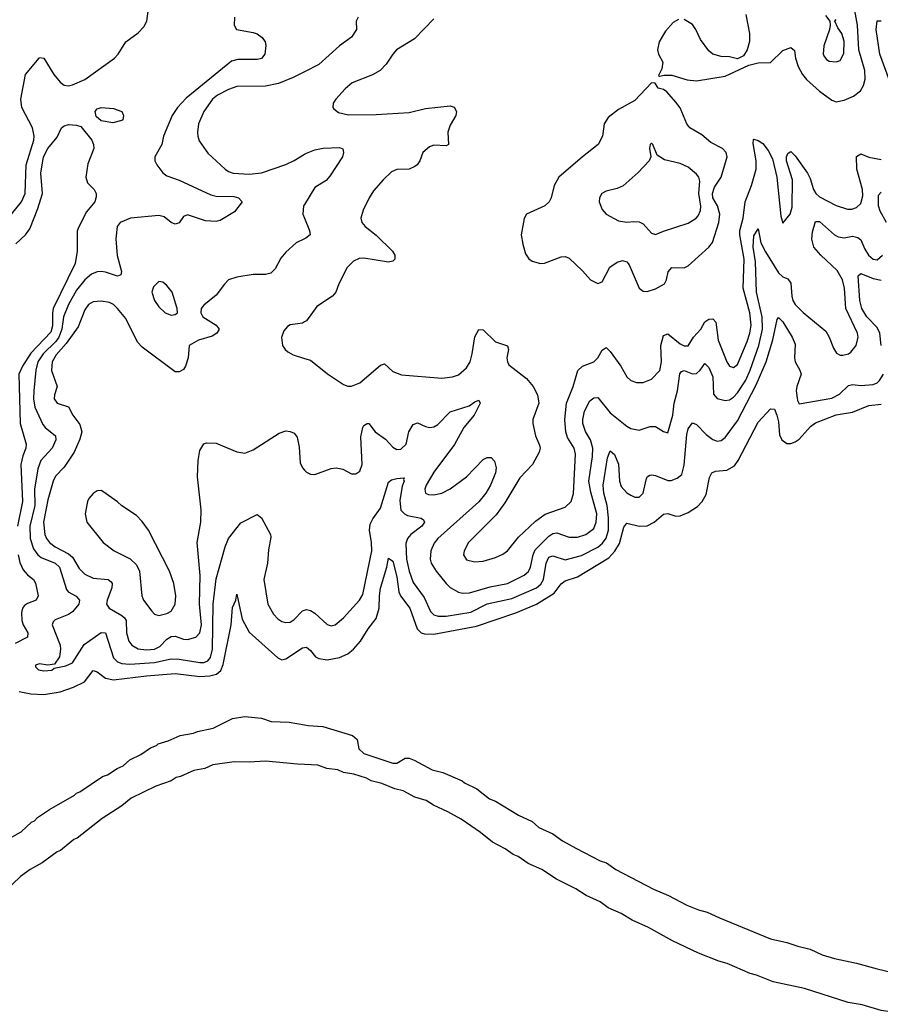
# Model space of a CAD drawing. Header units: inches. Extents: x 1694797 to 1849917, y 907313 to 1017959.
# Tile 744 of 834: x 1798613 to 1802805, y 999901 to 1004697. Entities that reach past the tile are written whole.
import ezdxf

# ---------------------------------------------------------------- set-up
doc = ezdxf.new("R2010")
doc.units = ezdxf.units.IN
doc.header["$MEASUREMENT"] = 0
for name, color, linetype in [('B7090', 7, 'Continuous'), ('B8000', 7, 'Continuous'), ('B8909', 7, 'Continuous')]:
    doc.layers.add(name, color=color, linetype=linetype)

msp = doc.modelspace()

# ---------------------------------------------------------------- linework, layer by layer
at = {"layer": 'B7090', "color": 5}
for points, elevation in [([(1798573.5, 1003750), (1798621.8, 1003810), (1798640.2, 1003850), (1798644.7, 1003990), (1798681, 1004110), (1798683.2, 1004130), (1798674.9, 1004170), (1798624, 1004270), (1798618.5, 1004310), (1798641.6, 1004430), (1798707, 1004510), (1798710, 1004513), (1798730.6, 1004510), (1798779.6, 1004430), (1798810, 1004393.4), (1798830, 1004378.5), (1798850, 1004375.2), (1798870, 1004379.7), (1798930, 1004406), (1799074.7, 1004510), (1799092.7, 1004530), (1799130, 1004590.4), (1799190, 1004633.7), (1799217.1, 1004662.9), (1799231.6, 1004690), (1799239.8, 1004750)], 540), ([(1799659.6, 1004710), (1799657.1, 1004670), (1799669, 1004649), (1799750, 1004635.8), (1799770, 1004627.8), (1799794, 1004610), (1799808, 1004590), (1799812, 1004572), (1799807.8, 1004530), (1799790, 1004508.2), (1799770, 1004504.3), (1799675.8, 1004504.2), (1799645.4, 1004494.6), (1799424.2, 1004315.8), (1799380.8, 1004270), (1799355.6, 1004230), (1799312.7, 1004130), (1799305.3, 1004090), (1799271.3, 1004030), (1799271.8, 1004010), (1799280.1, 1003990), (1799310, 1003952.1), (1799330, 1003936.9), (1799390, 1003915.1), (1799544.6, 1003844.6), (1799570, 1003838.1), (1799655.5, 1003835.5), (1799678.8, 1003830), (1799696, 1003810), (1799659, 1003761), (1799590, 1003718.9), (1799570, 1003714.3), (1799517.7, 1003717.7), (1799430, 1003746.6), (1799410, 1003739.3), (1799390, 1003707.3), (1799370, 1003701.1), (1799350, 1003709.8), (1799316.9, 1003736.9), (1799290, 1003743), (1799153.4, 1003730), (1799102.8, 1003710), (1799088, 1003690), (1799081.6, 1003630), (1799088, 1003548), (1799109.1, 1003470.9), (1799105.3, 1003454.7), (1799090, 1003447.2), (1799030, 1003467.1), (1799010, 1003471.1), (1798990, 1003468.8), (1798962.8, 1003457.2), (1798930, 1003430.5), (1798890, 1003379.3), (1798850.1, 1003310), (1798825.4, 1003250), (1798817.8, 1003190), (1798803.9, 1003150), (1798789.4, 1003130), (1798726.8, 1003070), (1798701.4, 1003030), (1798691.5, 1002990), (1798681.1, 1002890), (1798679.9, 1002850), (1798686.1, 1002810), (1798725.2, 1002725.2), (1798736.5, 1002710), (1798786.7, 1002670), (1798789.5, 1002650), (1798771.7, 1002610), (1798715.6, 1002550), (1798700.4, 1002510), (1798684.8, 1002410), (1798686.8, 1002330), (1798662.1, 1002230), (1798664.3, 1002170), (1798679.4, 1002119.4), (1798700.4, 1002090), (1798718.1, 1002078.1), (1798786, 1002050), (1798806.8, 1002030), (1798841.6, 1001921.6), (1798849.7, 1001909.7), (1798888.4, 1001888.4), (1798904.7, 1001870), (1798900.1, 1001850), (1798870, 1001812.9), (1798850, 1001799.4), (1798785.8, 1001774.2), (1798775.5, 1001764.5), (1798770.3, 1001749.7), (1798809.2, 1001650), (1798811.8, 1001630), (1798806, 1001594), (1798782, 1001558), (1798750, 1001553.3), (1798710, 1001559.3), (1798690, 1001553.2), (1798690, 1001544.7), (1798704.7, 1001530), (1798730, 1001526), (1798770, 1001529), (1798781.5, 1001538.5), (1798837.2, 1001550), (1798870, 1001564.4), (1798927.1, 1001653), (1799010, 1001712.7), (1799030.9, 1001710), (1799069, 1001589), (1799088.7, 1001568.7), (1799110, 1001561), (1799150, 1001557.1), (1799270, 1001566.3), (1799350, 1001583.3), (1799390, 1001581.7), (1799490, 1001565.1), (1799510, 1001566), (1799530, 1001573.8), (1799541.9, 1001590), (1799551.6, 1001630), (1799555.9, 1001850), (1799570, 1001974), (1799613.4, 1002130), (1799630, 1002170.3), (1799690, 1002246), (1799770, 1002286.7), (1799790.2, 1002270), (1799834, 1002190), (1799836.7, 1002176.7), (1799824.5, 1002115.5), (1799819.3, 1002050), (1799802, 1001970), (1799822, 1001850), (1799850, 1001800.8), (1799870, 1001778.6), (1799890, 1001765.6), (1799910, 1001760.6), (1799930, 1001762.3), (1799950, 1001774.7), (1799990, 1001818.2), (1800000, 1001821.4)], 540), ([(1800000, 1004444), (1799944.4, 1004415.6), (1799873.7, 1004386.3), (1799810, 1004373.8), (1799670, 1004372.3), (1799630, 1004357.8), (1799576.5, 1004330), (1799552.8, 1004310), (1799510.3, 1004250), (1799484.2, 1004190), (1799478.4, 1004150), (1799480.4, 1004130), (1799487.8, 1004107.8), (1799510, 1004074), (1799530, 1004047.3), (1799614, 1003970), (1799630, 1003958), (1799652, 1003950), (1799730, 1003945.5), (1799790, 1003951.2), (1799910, 1003992), (1799950, 1004010.8), (1800000, 1004041.7)], 560), ([(1798594.5, 1003605.5), (1798641.1, 1003650), (1798661.5, 1003678.5), (1798701.7, 1003778.3), (1798723.3, 1003850), (1798715.4, 1003950), (1798728.1, 1004030), (1798750, 1004069.4), (1798794.7, 1004125.3), (1798816.2, 1004170), (1798830, 1004180.3), (1798850, 1004186.5), (1798890, 1004184.2), (1798910, 1004176.5), (1798964.4, 1004110), (1798972.4, 1004090), (1798974.4, 1004070), (1798944, 1003996), (1798934.3, 1003930), (1798943, 1003903), (1798976, 1003870), (1798986, 1003850), (1798985.4, 1003834.6), (1798978.8, 1003810), (1798938, 1003762), (1798897.4, 1003682.6), (1798893.4, 1003666.6), (1798893.5, 1003570), (1798882.9, 1003510), (1798776.3, 1003290), (1798772.4, 1003267.6), (1798773.2, 1003206.8), (1798764.8, 1003175.2), (1798667.8, 1003072.2), (1798626.9, 1003010), (1798609.3, 1002970), (1798615.3, 1002730), (1798644.2, 1002630), (1798642.3, 1002610), (1798627.3, 1002572.7), (1798618.3, 1002530), (1798627.2, 1002350), (1798601.7, 1002230)], 520), ([(1800000, 1003797), (1799995.8, 1003790), (1799992.1, 1003750), (1800000, 1003731)], 560), ([(1800000, 1003630.6), (1799959.1, 1003610), (1799910, 1003565.1), (1799884.3, 1003535.7), (1799856.9, 1003483.1), (1799836.7, 1003463.3), (1799810, 1003455.8), (1799750, 1003456.8), (1799670, 1003442.7), (1799630.7, 1003430), (1799610.2, 1003409.8), (1799570, 1003355.1), (1799510, 1003306.6), (1799497.1, 1003290), (1799494.9, 1003270), (1799504.9, 1003250), (1799570.7, 1003210), (1799584.9, 1003190), (1799573.4, 1003170), (1799550, 1003155.6), (1799484.4, 1003135.6), (1799438, 1003110), (1799433, 1003050), (1799420.5, 1003010), (1799410, 1002993.2), (1799390, 1002982.7), (1799370, 1002982.7), (1799210, 1003102), (1799187, 1003127), (1799130, 1003241.7), (1799090, 1003289.7), (1799070, 1003309.7), (1799050, 1003319.1), (1799010, 1003325.7), (1798970, 1003323.5), (1798948.3, 1003310), (1798930, 1003283.6), (1798898.3, 1003201.7), (1798839.5, 1003120.5), (1798790, 1003064.5), (1798770.9, 1003030), (1798767.9, 1002987.9), (1798794.7, 1002910), (1798781.8, 1002870), (1798781.3, 1002850), (1798795.5, 1002830), (1798851.2, 1002811.2), (1798872.3, 1002770), (1798905.2, 1002725.2), (1798915, 1002690), (1798906.2, 1002653.8), (1798877.6, 1002590), (1798830, 1002517.2), (1798786.9, 1002473.1), (1798775.9, 1002450), (1798750, 1002357.6), (1798729.4, 1002250), (1798734.8, 1002190), (1798742.7, 1002170), (1798757.8, 1002150), (1798785.4, 1002130), (1798850, 1002094.9), (1798870, 1002078.3), (1798903.2, 1002023.2), (1798930, 1001996.8), (1798970, 1001976.4), (1799044, 1001970), (1799059.1, 1001959.1), (1799064, 1001950), (1799062.3, 1001930), (1799038.9, 1001870), (1799035.8, 1001850), (1799049, 1001830), (1799110, 1001795.4), (1799123.1, 1001783.1), (1799131, 1001770), (1799133.5, 1001710), (1799144.4, 1001670), (1799159.7, 1001650), (1799190, 1001632), (1799230, 1001626.9), (1799270, 1001630.5), (1799295.5, 1001644.5), (1799330, 1001679.6), (1799350, 1001693), (1799370, 1001694.4), (1799410, 1001679.3), (1799430, 1001677.2), (1799470.5, 1001689.5), (1799490.8, 1001710), (1799498, 1001750), (1799488.1, 1001850), (1799492.2, 1001990), (1799478.1, 1002150), (1799494.6, 1002250), (1799497, 1002310), (1799479.7, 1002470), (1799482.6, 1002550), (1799490, 1002598), (1799509.5, 1002630.5), (1799523.2, 1002636.8), (1799570, 1002634.9), (1799670, 1002592.2), (1799710, 1002586.4), (1799750, 1002602.4), (1799876.1, 1002683.9), (1799910, 1002694.6), (1799930, 1002692), (1799950, 1002682.4), (1799964, 1002664), (1799974.1, 1002614.1), (1799978.9, 1002538.9), (1799990, 1002514), (1800000, 1002503.5)], 560), ([(1800000, 1003225.4), (1799990, 1003219.8), (1799930, 1003211.1), (1799917.6, 1003202.4), (1799899, 1003181), (1799888.4, 1003148.4), (1799892.4, 1003110), (1799905.5, 1003090), (1799919, 1003079), (1799945, 1003064.9), (1800000, 1003047.5)], 580), ([(1798605.2, 1002090), (1798613.3, 1002053.3), (1798630, 1002017.3), (1798650, 1001993), (1798680.3, 1001970), (1798690, 1001952.7), (1798702.3, 1001890), (1798693.8, 1001870), (1798650, 1001853.9), (1798636.6, 1001843.4), (1798626.6, 1001830), (1798620.8, 1001810), (1798622.9, 1001770), (1798629.4, 1001749.4), (1798652.5, 1001710), (1798651.3, 1001690), (1798590, 1001657.6)], 520), ([(1798610, 1001423.9), (1798666.3, 1001413.7), (1798730, 1001409.7), (1798810, 1001422.9), (1798874.2, 1001445.8), (1798927.8, 1001472.2), (1798970, 1001526.7), (1798990, 1001521.1), (1799030, 1001489.6), (1799070, 1001481.3), (1799230, 1001500.7), (1799370, 1001511.6), (1799490, 1001497.3), (1799539.7, 1001500.3), (1799571, 1001509), (1799592.4, 1001527.6), (1799604.4, 1001555.6), (1799643, 1001750), (1799650, 1001834), (1799665.7, 1001870), (1799670, 1001898), (1799696.8, 1001776.8), (1799730, 1001714.2), (1799870, 1001588.9), (1799890, 1001579), (1799910, 1001583.6), (1799990, 1001636.9), (1800000, 1001638.5)], 520), ([(1798564.5, 1000710), (1798619.3, 1000740.7), (1798670, 1000788.7), (1798685.1, 1000794.9), (1798699.7, 1000810), (1798758, 1000850), (1798880, 1000920), (1798889.8, 1000930), (1798905, 1000935), (1799016.2, 1001010), (1799041, 1001019), (1799087.2, 1001050), (1799117.3, 1001062.7), (1799150, 1001090.9), (1799203.1, 1001116.9), (1799249.8, 1001150), (1799278.5, 1001161.5), (1799287.1, 1001170), (1799335.8, 1001184.2), (1799394, 1001210), (1799459.2, 1001220.8), (1799478.4, 1001230), (1799554.7, 1001245.3), (1799650, 1001293.2), (1799710, 1001303.2), (1799790, 1001294.8), (1799838.1, 1001278.1), (1799924.8, 1001275.2), (1800000, 1001261.5)], 480), ([(1800000, 1001068.3), (1799966, 1001070), (1799810, 1001085.9), (1799730, 1001080.4), (1799657.6, 1001082.4), (1799553.3, 1001066.6), (1799514.9, 1001050), (1799461.1, 1001038.9), (1799396.4, 1001010), (1799374.5, 1001005.5), (1799350.3, 1000990), (1799276.1, 1000963.9), (1799155.8, 1000904.2), (1799110, 1000866.8), (1799014.7, 1000805.3), (1798892.6, 1000710), (1798876.4, 1000703.6), (1798811.4, 1000650), (1798796, 1000644), (1798722.4, 1000590), (1798663.2, 1000556.8), (1798616.3, 1000523.7), (1798541.1, 1000450)], 480)]:
    msp.add_lwpolyline(points, dxfattribs=dict(at, elevation=elevation))
for points, elevation in [([(1799065.8, 1004194.2), (1799010, 1004204.7), (1798985.3, 1004225.3), (1798980.5, 1004250), (1798990, 1004263), (1799010, 1004270.4), (1799070, 1004264.9), (1799110.8, 1004250), (1799118.8, 1004230), (1799116, 1004210), (1799110, 1004206)], 520), ([(1799290, 1003421.2), (1799264.8, 1003395.2), (1799256.4, 1003370), (1799270.3, 1003330), (1799290, 1003298.4), (1799322, 1003270), (1799350, 1003258), (1799370, 1003260.7), (1799381.2, 1003270), (1799380.7, 1003290), (1799355.1, 1003370), (1799330, 1003402.9), (1799310, 1003418)], 560), ([(1799010, 1002404), (1798990, 1002402.7), (1798970, 1002389.3), (1798950, 1002365.2), (1798943.7, 1002350), (1798932, 1002290), (1798940.3, 1002250), (1799019.3, 1002150), (1799073, 1002110), (1799151, 1002071), (1799181.8, 1002041.8), (1799196.5, 1002010), (1799207.9, 1001890), (1799216.5, 1001870), (1799255.9, 1001815.9), (1799270, 1001801.6), (1799290, 1001794.4), (1799330, 1001804.2), (1799350, 1001816.4), (1799370.9, 1001850), (1799373.5, 1001890), (1799363.5, 1001950), (1799343.1, 1002010), (1799239.5, 1002210), (1799210, 1002253.2), (1799181.5, 1002281.5), (1799110, 1002328.7), (1799090, 1002348.7), (1799018.6, 1002398.6)], 580)]:
    msp.add_lwpolyline(points, close=True, dxfattribs=dict(at, elevation=elevation))
at = {"layer": 'B8000', "color": 5}
for points, elevation in [([(1800262, 1004710), (1800252.7, 1004690), (1800253.7, 1004650), (1800230, 1004611.6), (1800170, 1004569.7), (1800070, 1004479.8), (1800000, 1004444)], 560), ([(1801821.7, 1004698.3), (1801796.5, 1004683.5), (1801758.3, 1004641.7), (1801728.2, 1004590), (1801720.5, 1004550), (1801724.9, 1004530), (1801745.5, 1004490), (1801741.4, 1004458.6), (1801725.4, 1004425.4), (1801730, 1004422), (1801752.3, 1004427.7), (1801790, 1004426.4), (1801864, 1004404), (1801910, 1004399.1), (1802050, 1004422), (1802164.2, 1004475.8), (1802210, 1004486.7), (1802270, 1004489), (1802330, 1004547.9), (1802370, 1004562), (1802387.7, 1004547.7), (1802391.6, 1004510), (1802405.4, 1004470), (1802426.5, 1004430), (1802446.2, 1004406.2), (1802510, 1004349.5), (1802570, 1004305.3), (1802590, 1004296.5), (1802630, 1004304.7), (1802674.7, 1004325.3), (1802708.7, 1004351.3), (1802723.9, 1004376.1), (1802731.5, 1004408.5), (1802729.5, 1004450.5), (1802701.2, 1004550), (1802693.6, 1004670), (1802681.5, 1004741.5)], 620), ([(1802150, 1004722), (1802169, 1004631), (1802169, 1004591), (1802156.5, 1004550), (1802138.7, 1004521.3), (1802110, 1004506.6), (1802070, 1004516.3), (1802030, 1004517.6), (1801990, 1004529.6), (1801970, 1004545.1), (1801930, 1004600.5), (1801907.1, 1004650), (1801890, 1004674.3), (1801850, 1004698.7)], 620), ([(1802537.8, 1004717.8), (1802558.8, 1004690), (1802561.6, 1004670), (1802557.6, 1004650), (1802530.2, 1004570), (1802526.9, 1004530), (1802530, 1004520.7), (1802543.1, 1004503.1), (1802556.1, 1004496.1), (1802590, 1004491.7), (1802610, 1004498), (1802627.4, 1004532.6), (1802630, 1004593.2), (1802617.7, 1004630), (1802597.8, 1004657.8), (1802584, 1004690), (1802590, 1004698)], 640), ([(1800630, 1004701.3), (1800535.5, 1004604.5), (1800448.8, 1004550), (1800430, 1004529.6), (1800398.9, 1004481.1), (1800369.5, 1004450.5), (1800331.5, 1004428.5), (1800232.4, 1004390), (1800199, 1004361), (1800153.4, 1004310), (1800140.7, 1004290), (1800138.8, 1004270), (1800143.4, 1004263.4), (1800165.8, 1004245.9), (1800214.4, 1004234.4), (1800350, 1004236.3), (1800510, 1004245.4), (1800590, 1004265), (1800710, 1004278), (1800730, 1004271.8), (1800740.5, 1004250), (1800737, 1004230), (1800710, 1004183.5), (1800698.4, 1004150), (1800701.3, 1004090), (1800690, 1004083.5), (1800630, 1004086.5), (1800610, 1004077.8), (1800576.2, 1004050), (1800562, 1004010), (1800549.5, 1003990.5), (1800538, 1003982), (1800510, 1003969.8), (1800450, 1003967.4), (1800423.6, 1003956.4), (1800382.8, 1003917.2), (1800337.1, 1003862.9), (1800315.3, 1003830), (1800286.4, 1003770), (1800275.3, 1003730), (1800280.3, 1003710), (1800295.3, 1003690), (1800350, 1003647.8), (1800428.7, 1003570), (1800441.1, 1003550), (1800440.4, 1003530), (1800430, 1003520.5), (1800410, 1003516), (1800290, 1003535), (1800266.6, 1003533.4), (1800238.3, 1003521.7), (1800207.6, 1003490), (1800166.9, 1003410), (1800152.4, 1003370), (1800136, 1003350), (1800059.8, 1003300.2), (1800009.4, 1003230.6), (1800000, 1003225.4)], 580), ([(1802850, 1004401.6), (1802803.7, 1004530), (1802786, 1004650), (1802790, 1004691.1), (1802810, 1004691.2)], 580), ([(1800000, 1003047.5), (1800030, 1003038), (1800112.5, 1002972.5), (1800190, 1002919.5), (1800211.5, 1002911.5), (1800230, 1002911.4), (1800270, 1002928.5), (1800370, 1003014.6), (1800390, 1003021.1), (1800430, 1002983.6), (1800472.6, 1002967.4), (1800670, 1002951.6), (1800722, 1002958), (1800750, 1002967.6), (1800790, 1003000.8), (1800807.1, 1003030), (1800817.8, 1003070), (1800830, 1003153), (1800850, 1003188.7), (1800870, 1003186), (1800930, 1003128.3), (1800988.5, 1003108.5), (1800994, 1003090), (1800986.3, 1003050), (1800988.9, 1003030), (1800996.5, 1003016.5), (1801081.1, 1002950), (1801114, 1002910), (1801134.9, 1002870), (1801141.1, 1002830), (1801112.4, 1002750), (1801112.2, 1002730), (1801124.9, 1002670), (1801144.5, 1002624.5), (1801147.6, 1002610), (1801144, 1002590), (1801111.4, 1002530), (1801050, 1002465.3), (1800976.3, 1002343.7), (1800934, 1002286), (1800799.1, 1002150), (1800777.8, 1002110), (1800774.6, 1002090), (1800790, 1002065.5), (1800830, 1002055.5), (1800870, 1002059.2), (1800930, 1002077.2), (1800966.3, 1002093.6), (1800990, 1002110.3), (1801043, 1002177), (1801124.9, 1002255.1), (1801172.1, 1002287.9), (1801270, 1002322.8), (1801299.7, 1002350), (1801310.5, 1002389.5), (1801320.4, 1002580.4), (1801313.7, 1002610), (1801282.1, 1002662.1), (1801273.7, 1002690), (1801269, 1002750), (1801275.9, 1002830), (1801309.3, 1002910), (1801332.4, 1002987.6), (1801355.4, 1003010), (1801410, 1003030.9), (1801429.5, 1003050.5), (1801450, 1003087.4), (1801470, 1003100.9), (1801490, 1003080.3), (1801541.4, 1003010), (1801570, 1002958.3), (1801590, 1002939.1), (1801618, 1002930), (1801650, 1002930.2), (1801690, 1002946.9), (1801731.4, 1002988.6), (1801739.6, 1003030), (1801736.6, 1003110), (1801750, 1003158.5), (1801770, 1003167.5), (1801830, 1003118.6), (1801850, 1003108.4), (1801870, 1003108.6), (1801896.1, 1003150), (1801930.9, 1003189.1), (1801950, 1003226.2), (1801970, 1003239.2), (1801990, 1003239.4), (1802004.4, 1003224.4), (1802016.3, 1003136.3), (1802057.2, 1003030), (1802070, 1003009), (1802090, 1003002.4), (1802110, 1003017.8), (1802157.6, 1003130), (1802170.3, 1003170), (1802175.6, 1003210), (1802170.2, 1003270), (1802137.2, 1003390), (1802142.7, 1003530), (1802120.4, 1003650), (1802121.5, 1003670), (1802137.7, 1003730), (1802147.9, 1003810), (1802177.8, 1003890), (1802201.3, 1003970), (1802200.1, 1004010), (1802185.4, 1004094.6), (1802187, 1004113), (1802190, 1004115.6), (1802210, 1004109.1), (1802233.6, 1004093.6), (1802259.8, 1004059.8), (1802280.1, 1004020.1), (1802300.9, 1003930), (1802320.5, 1003740.5), (1802330, 1003706.8), (1802365.6, 1003750), (1802376.3, 1003783.7), (1802377.2, 1003917.2), (1802349, 1004010), (1802347.9, 1004030), (1802354.2, 1004045.9), (1802366, 1004054), (1802370, 1004055.8), (1802390, 1004034.9), (1802450.1, 1003950), (1802463.9, 1003923.9), (1802479.7, 1003870), (1802491.4, 1003850), (1802510, 1003834.7), (1802590, 1003793), (1802645.3, 1003774.7), (1802666.1, 1003773.9), (1802690, 1003782.6), (1802710, 1003802.4), (1802720, 1003840), (1802718.4, 1003870), (1802690.9, 1003970), (1802690, 1004030.3), (1802710, 1004044.5), (1802750, 1004027.8), (1802810, 1004017)], 580), ([(1800000, 1004041.7), (1800010, 1004047.8), (1800050, 1004063.6), (1800090.9, 1004070.9), (1800170, 1004074.9), (1800187.7, 1004067.7), (1800190.4, 1004050.4), (1800184.6, 1004030), (1800124.5, 1003935.5), (1800105.5, 1003914.5), (1800050, 1003879.3), (1800000, 1003797)], 560), ([(1802834.9, 1003710), (1802804.9, 1003764.9), (1802796.9, 1003790), (1802797.1, 1003843), (1802810, 1003857.9)], 560), ([(1800000, 1003731), (1800025.3, 1003670), (1800027.7, 1003650), (1800006.3, 1003633.7), (1800000, 1003630.6)], 560), ([(1800000, 1002503.5), (1800010, 1002493), (1800030, 1002483), (1800050, 1002481.6), (1800130, 1002510.4), (1800154.9, 1002514.9), (1800186.9, 1002506.9), (1800230, 1002484.9), (1800250, 1002484.9), (1800270, 1002497.3), (1800281.7, 1002530), (1800274.7, 1002665.3), (1800285.1, 1002710), (1800290, 1002720.5), (1800305.2, 1002730), (1800313.4, 1002730), (1800345.3, 1002690), (1800394.4, 1002654.4), (1800430, 1002614.3), (1800450, 1002604.2), (1800470, 1002604.7), (1800495.8, 1002630), (1800509, 1002690), (1800530, 1002725.5), (1800550, 1002733.8), (1800590, 1002715.5), (1800610, 1002711.2), (1800630, 1002714.2), (1800650, 1002725.2), (1800710, 1002786.6), (1800803.1, 1002816.9), (1800830, 1002836.5), (1800850, 1002844), (1800856, 1002830), (1800826.3, 1002770), (1800776.2, 1002710), (1800731.8, 1002628.2), (1800630, 1002492.5), (1800593, 1002430), (1800586.4, 1002410), (1800590.3, 1002390.3), (1800605, 1002385), (1800630, 1002383), (1800670, 1002391), (1800710, 1002411.8), (1800789.4, 1002470.6), (1800870, 1002554.6), (1800890, 1002564.4), (1800910, 1002564.9), (1800926.7, 1002546.7), (1800933.5, 1002513.5), (1800931, 1002490), (1800906.2, 1002430), (1800883.5, 1002390), (1800850, 1002348.4), (1800650.1, 1002170), (1800632.4, 1002147.6), (1800615.1, 1002110), (1800612.9, 1002070), (1800618.1, 1002050), (1800641.3, 1002010), (1800691.1, 1001950), (1800710, 1001931.1), (1800750, 1001908.5), (1800770, 1001903.8), (1800804.9, 1001904.9), (1800904.9, 1001935.1), (1800990, 1001950.1), (1801070, 1001991.9), (1801090.9, 1002009.1), (1801101.9, 1002030), (1801114.6, 1002090), (1801124.8, 1002115.2), (1801190, 1002181.8), (1801210, 1002195.1), (1801230, 1002197.8), (1801290, 1002176.4), (1801330, 1002176.1), (1801371.3, 1002188.7), (1801410, 1002219.3), (1801422, 1002250), (1801424, 1002290), (1801395, 1002395), (1801385.7, 1002450), (1801403.3, 1002570), (1801404.8, 1002610), (1801394.3, 1002650), (1801370, 1002690.8), (1801356.9, 1002730), (1801356.4, 1002750), (1801364.7, 1002790), (1801390, 1002840.8), (1801410, 1002854.9), (1801430, 1002857), (1801490, 1002782.7), (1801570, 1002717.6), (1801590, 1002706.5), (1801630, 1002698.3), (1801684.9, 1002715.1), (1801710, 1002714.9), (1801750, 1002690.5), (1801770, 1002684.7), (1801794.3, 1002770), (1801801.8, 1002830), (1801818.2, 1002890), (1801828.6, 1002971.4), (1801837.1, 1002982.9), (1801850, 1002988.3), (1801890, 1002972.1), (1801910, 1002973.2), (1801928.2, 1002990), (1801950, 1003021.7), (1801970, 1003003.6), (1801990, 1002956.9), (1801992.7, 1002872.7), (1802010, 1002852.3), (1802050, 1002841.7), (1802070, 1002846), (1802090, 1002858.4), (1802110, 1002880.1), (1802150, 1002941), (1802171.9, 1002990), (1802214.2, 1003110), (1802231.4, 1003190), (1802229.2, 1003250), (1802203.1, 1003370), (1802197.4, 1003517.4), (1802185.5, 1003590), (1802190, 1003644.9), (1802210, 1003678.7), (1802223.9, 1003610), (1802245.8, 1003565.8), (1802310, 1003464.1), (1802330, 1003445.4), (1802354.4, 1003434.4), (1802370, 1003414), (1802374.5, 1003350), (1802378.8, 1003330), (1802390.2, 1003310), (1802430, 1003270.2), (1802539.6, 1003179.6), (1802556.9, 1003150), (1802576.7, 1003096.7), (1802592.4, 1003072.4), (1802610, 1003062.3), (1802623, 1003063), (1802650, 1003069.2), (1802662.6, 1003077.4), (1802688.6, 1003110), (1802698.2, 1003150), (1802694.1, 1003170), (1802637.6, 1003290), (1802630.8, 1003390), (1802621.8, 1003430), (1802595.8, 1003475.8), (1802515.7, 1003550), (1802481.9, 1003590), (1802471.3, 1003628.7), (1802475.4, 1003664.6), (1802490, 1003714), (1802510, 1003713.6), (1802582, 1003650), (1802599.9, 1003639.9), (1802630, 1003635.1), (1802670, 1003642.3), (1802696.4, 1003636.4), (1802710, 1003624.2), (1802730, 1003579.3), (1802748.7, 1003550), (1802770, 1003530.1), (1802790, 1003527.1), (1802816.2, 1003550)], 560), ([(1802810.3, 1003110), (1802803, 1003170), (1802790, 1003198.5), (1802739.4, 1003250), (1802715.3, 1003290), (1802705.5, 1003330), (1802697.4, 1003450), (1802710, 1003460.9), (1802770, 1003437.3), (1802810, 1003428.2)], 540), ([(1800000, 1001821.4), (1800010, 1001824.6), (1800030, 1001819.5), (1800050, 1001806), (1800110, 1001750.3), (1800130, 1001744), (1800150, 1001749), (1800190, 1001783.2), (1800268.9, 1001870), (1800283.7, 1001896.3), (1800328.2, 1002110), (1800327.1, 1002150), (1800317.1, 1002210), (1800320.9, 1002239.1), (1800333.5, 1002266.5), (1800370, 1002318), (1800410, 1002443.7), (1800423.6, 1002456.4), (1800450, 1002462.9), (1800486, 1002466), (1800483, 1002457), (1800486.3, 1002450), (1800475.7, 1002424.3), (1800464.3, 1002355.7), (1800470, 1002307.5), (1800486.7, 1002290), (1800502.4, 1002282.4), (1800568.7, 1002268.7), (1800580.5, 1002260.5), (1800585.4, 1002250), (1800572.2, 1002230), (1800519, 1002190), (1800502.5, 1002170), (1800493.8, 1002146.2), (1800497.6, 1002070), (1800510, 1002010.3), (1800530, 1001955.6), (1800582.7, 1001882.7), (1800614.4, 1001814.4), (1800630, 1001798.3), (1800651.1, 1001791.1), (1800690, 1001791.4), (1800810, 1001811.6), (1800890, 1001851.3), (1801010, 1001878.4), (1801129.8, 1001930), (1801152, 1001948), (1801165.4, 1001970), (1801178.1, 1002050), (1801190, 1002078.5), (1801210, 1002085.2), (1801270, 1002066.3), (1801350, 1002086.5), (1801430, 1002127), (1801452.6, 1002147.4), (1801469.2, 1002170.8), (1801481, 1002210), (1801481.2, 1002270), (1801474.1, 1002330), (1801458.5, 1002390), (1801455.2, 1002430), (1801476.9, 1002563.1), (1801490, 1002597.4), (1801510, 1002579.6), (1801530, 1002532), (1801534.8, 1002450), (1801542.7, 1002422.7), (1801570, 1002392.6), (1801590, 1002380.4), (1801610, 1002372.1), (1801630, 1002371), (1801649.4, 1002390.6), (1801664.1, 1002455.9), (1801670, 1002470.2), (1801682, 1002478), (1801690, 1002480.9), (1801710, 1002476.2), (1801770, 1002452.4), (1801787.4, 1002452.6), (1801816.3, 1002463.7), (1801838.1, 1002481.9), (1801850, 1002526.8), (1801862.9, 1002677.1), (1801870, 1002704.6), (1801890, 1002732.8), (1801910, 1002726), (1801957.1, 1002677.1), (1801990, 1002652.4), (1802010, 1002644.8), (1802030, 1002647.5), (1802050, 1002662.2), (1802110, 1002742.9), (1802201.3, 1002918.7), (1802249.4, 1003030.6), (1802281.5, 1003138.5), (1802302.8, 1003237.2), (1802310, 1003246.7), (1802330, 1003224.9), (1802375.9, 1003150), (1802390, 1003117.3), (1802387.8, 1003050), (1802391.1, 1003031.1), (1802414, 1002990), (1802419.8, 1002970), (1802398.3, 1002910), (1802396.1, 1002890), (1802402.1, 1002842.1), (1802410, 1002825.7), (1802570, 1002852.8), (1802607.1, 1002872.9), (1802650, 1002915.3), (1802670, 1002920.5), (1802710, 1002915.8), (1802770, 1002920.4), (1802790, 1002928.8), (1802801, 1002939), (1802821, 1002970)], 540), ([(1800000, 1001638.5), (1800010, 1001640.2), (1800030, 1001624.6), (1800054.1, 1001594.1), (1800070, 1001584.8), (1800110, 1001579.6), (1800170, 1001590.6), (1800211.7, 1001608.3), (1800239.1, 1001630), (1800272.8, 1001670), (1800309.9, 1001730.1), (1800350, 1001780.3), (1800363.7, 1001830), (1800365.2, 1001890), (1800371.3, 1001928.7), (1800401.3, 1002030), (1800410, 1002074.9), (1800430, 1002059.1), (1800450, 1001982.4), (1800459.2, 1001910), (1800467.8, 1001890), (1800513.9, 1001830), (1800549.3, 1001729.3), (1800569.2, 1001710), (1800584.7, 1001704.7), (1800630, 1001703.6), (1800837.5, 1001742.5), (1801030, 1001807.1), (1801130, 1001849.7), (1801216.9, 1001903.1), (1801251.4, 1001948.6), (1801270, 1001964), (1801330, 1001982.5), (1801483.7, 1002076.3), (1801512.5, 1002107.5), (1801535.2, 1002144.8), (1801555.5, 1002224.5), (1801570, 1002244.9), (1801630.1, 1002230.1), (1801670, 1002230.9), (1801703.8, 1002250), (1801750, 1002288), (1801770, 1002291.3), (1801810, 1002279.1), (1801830, 1002280.4), (1801870, 1002296.4), (1801914.3, 1002325.7), (1801937.7, 1002350), (1801956.4, 1002383.6), (1801973.5, 1002466.5), (1801984.2, 1002490), (1802002.2, 1002497.8), (1802057.7, 1002502.3), (1802095.3, 1002524.7), (1802113.7, 1002550), (1802210, 1002737.4), (1802270, 1002801.6), (1802290, 1002799.3), (1802301.8, 1002770), (1802310, 1002738.8), (1802314.7, 1002674.7), (1802325.2, 1002650), (1802350, 1002633.4), (1802370, 1002633.3), (1802390, 1002640.1), (1802410, 1002653.9), (1802464.7, 1002715.3), (1802490, 1002733.2), (1802590, 1002773), (1802670, 1002785.9), (1802750, 1002817.4), (1802810, 1002823.6)], 520), ([(1800000, 1001261.5), (1800018.1, 1001258.1), (1800090, 1001253.4), (1800234, 1001210), (1800257.6, 1001190), (1800264.9, 1001144.9), (1800290, 1001122), (1800430, 1001074.9), (1800450, 1001075.5), (1800490, 1001099.5), (1800510, 1001099.2), (1800535.3, 1001090), (1800622.7, 1001042.7), (1800673.7, 1001030), (1800768.4, 1000990), (1800779.6, 1000979.6), (1800839.6, 1000950), (1800902.3, 1000902.3), (1800931.1, 1000890), (1801042.1, 1000822.1), (1801110, 1000790.6), (1801142.1, 1000762.1), (1801210, 1000731.7), (1801257.2, 1000697.2), (1801321.7, 1000661.7), (1801440.3, 1000600.3), (1801471.9, 1000590), (1801516.8, 1000556.8), (1801701.1, 1000461.1), (1801773.4, 1000430), (1801863.7, 1000383.7), (1801920.4, 1000360.4), (1801962.4, 1000350), (1802021.3, 1000321.3), (1802270, 1000219), (1802350, 1000202.3), (1802403.6, 1000183.6), (1802463.6, 1000170), (1802521.8, 1000141.8), (1802582.9, 1000123), (1802690, 1000101.2), (1802790, 1000072.8), (1802954.3, 1000034.3)], 480), ([(1802329.5, 1000000), (1802283.1, 1000010), (1802202.6, 1000042.6), (1802171.5, 1000050), (1802059.5, 1000099.5), (1802018.3, 1000110), (1801920.4, 1000150), (1801792.6, 1000210), (1801675.5, 1000275.5), (1801596, 1000310), (1801542.2, 1000342.2), (1801479.3, 1000370), (1801439.9, 1000399.9), (1801372.6, 1000430), (1801322.9, 1000462.8), (1801228.7, 1000510), (1801156.6, 1000556.6), (1801090, 1000586.2), (1801040.7, 1000620.7), (1801016.3, 1000630), (1800978, 1000658), (1800916.8, 1000690), (1800858.4, 1000738.4), (1800762.9, 1000802.9), (1800698.8, 1000838.8), (1800628.2, 1000870), (1800593.1, 1000893.1), (1800538, 1000910), (1800481.2, 1000941.2), (1800440.9, 1000950), (1800376.9, 1000976.9), (1800325.1, 1000990), (1800302, 1001002), (1800241.2, 1001021.2), (1800190.2, 1001029.8), (1800162.2, 1001042.2), (1800109.5, 1001050), (1800065, 1001065), (1800000, 1001068.3)], 480)]:
    msp.add_lwpolyline(points, dxfattribs=dict(at, elevation=elevation))
for points, elevation in [([(1801690, 1004389.2), (1801610, 1004304), (1801530, 1004259.3), (1801479.2, 1004220.8), (1801460.2, 1004190), (1801452.3, 1004130), (1801431.6, 1004090), (1801354, 1004030), (1801239.6, 1003930), (1801216, 1003890), (1801201.5, 1003830), (1801191.5, 1003810), (1801171.7, 1003790), (1801081.3, 1003750), (1801070, 1003729), (1801056.5, 1003650), (1801063.4, 1003603.4), (1801076.9, 1003556.9), (1801092.8, 1003532.8), (1801110, 1003520.3), (1801150, 1003510.3), (1801170, 1003511.6), (1801250, 1003542.4), (1801270, 1003544), (1801290, 1003534.9), (1801354.3, 1003474.3), (1801393, 1003430), (1801430, 1003412), (1801450, 1003420.3), (1801488, 1003492), (1801523.6, 1003516.4), (1801550, 1003524.2), (1801570, 1003518.4), (1801582.5, 1003502.5), (1801630, 1003389.4), (1801650, 1003374.6), (1801670, 1003373.6), (1801710, 1003386.8), (1801754.6, 1003410), (1801763.7, 1003430), (1801771.3, 1003468.7), (1801789.8, 1003490), (1801850, 1003488.3), (1801870, 1003499.1), (1801970.9, 1003589.1), (1801987.4, 1003612.6), (1802019.6, 1003710), (1802024.2, 1003750), (1802012.7, 1003790), (1801989.9, 1003830), (1801987.5, 1003850), (1801998.5, 1003881.5), (1802029.9, 1003930), (1802059.6, 1004030), (1802054.7, 1004050), (1802037.4, 1004070), (1801979.1, 1004099.1), (1801935.8, 1004135.8), (1801877.3, 1004170), (1801863.6, 1004190), (1801830, 1004268.2), (1801810, 1004295.4), (1801765.7, 1004345.7), (1801750, 1004358), (1801723.9, 1004363.9), (1801708.9, 1004388.9)], 620), ([(1801690, 1004096.2), (1801683.8, 1004090), (1801680.5, 1004070), (1801686.8, 1004030), (1801678.8, 1004010), (1801626.6, 1003953.4), (1801552, 1003888), (1801524.2, 1003875.8), (1801470, 1003862.2), (1801448.8, 1003851.2), (1801436.9, 1003830), (1801436.5, 1003810), (1801450, 1003773), (1801470, 1003750.3), (1801530, 1003717), (1801570, 1003710.3), (1801604.9, 1003715.1), (1801630, 1003713), (1801650, 1003702.4), (1801690, 1003656.9), (1801710, 1003651.7), (1801750, 1003666.7), (1801870, 1003706.4), (1801908, 1003730), (1801917.9, 1003742.1), (1801930, 1003767.7), (1801931.8, 1003788.2), (1801920.9, 1003850), (1801926.9, 1003910), (1801921.2, 1003930), (1801910, 1003944.7), (1801870, 1003978.5), (1801830, 1003996.4), (1801754.7, 1004014.7), (1801718, 1004038), (1801697, 1004090)], 640)]:
    msp.add_lwpolyline(points, close=True, dxfattribs=dict(at, elevation=elevation))
at = {"layer": 'B8909', "color": 5, "elevation": 480}
msp.add_lwpolyline([(1804059.9, 1000000), (1804045.8, 999990), (1803980, 999960), (1803862.8, 999890), (1803822.3, 999877.7), (1803750, 999843.6), (1803670, 999820.2), (1803430, 999785.7), (1803312, 999788), (1803297.1, 999782.9), (1803270, 999761.4), (1803244.1, 999784.1), (1803210, 999801.9), (1803110, 999821.2), (1803030, 999828.7), (1802990, 999839.9), (1802930, 999847.5), (1802890, 999859.3), (1802809.6, 999870), (1802717.7, 999897.7), (1802648.2, 999910), (1802436.9, 999976.9), (1802329.5, 1000000)], dxfattribs=at)

doc.saveas('drawing.dxf')
